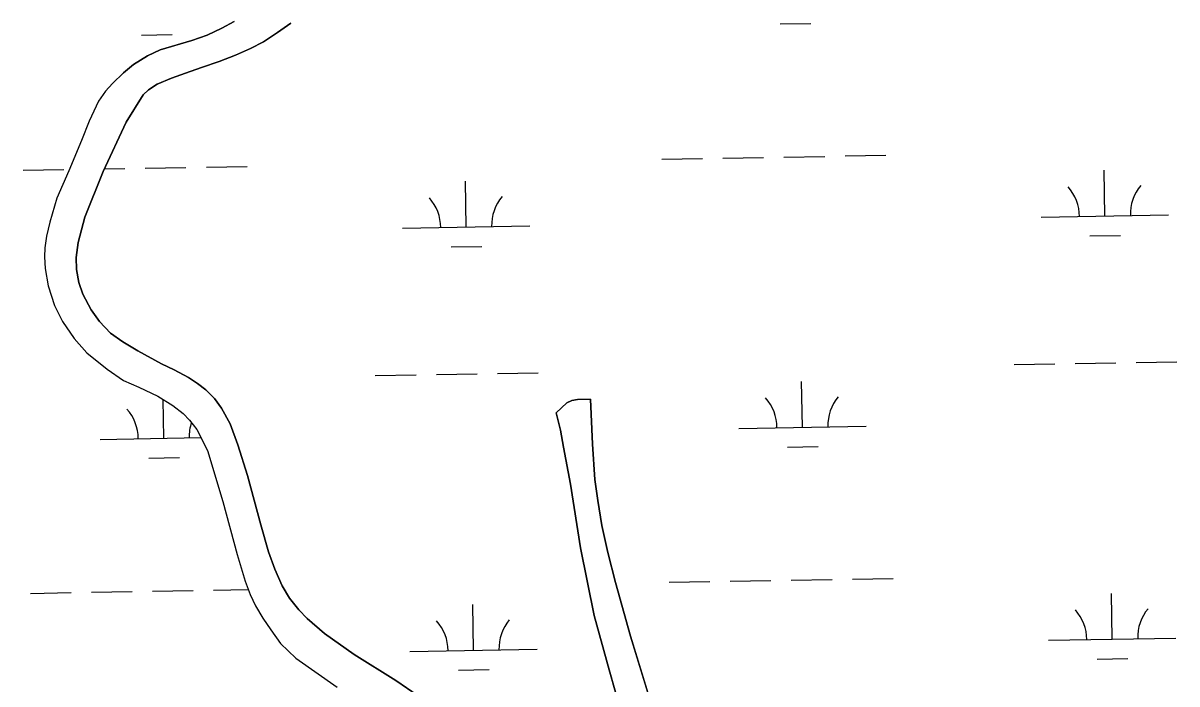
# Model space of a CAD drawing. Extents: x 3892998 to 3931244, y 278583 to 304547.
# Drawn here: x 3919772 to 3920679, y 300987 to 301507 of the extents above; entities that cross this region are included whole.
import ezdxf

# ---------------------------------------------------------------- set-up
doc = ezdxf.new("R2010")
doc.units = 0
doc.layers.add('V-TOPO-SHOR', color=7, linetype='Continuous')
doc.layers.add('V-WETL-SWMP', color=7, linetype='Continuous')

msp = doc.modelspace()

# ---------------------------------------------------------------- linework, layer by layer
at = {"layer": 'V-TOPO-SHOR'}
for points in [[(3919842.26, 301459.25), (3919850.86, 301467.68), (3919858.8, 301474.19), (3919869.79, 301480.82), (3919879.8, 301485.7), (3919904.62, 301493.01), (3919916.71, 301497.22), (3919928.17, 301502.57), (3919938.02, 301507.93)], [(3919982.35, 301506.69), (3919972, 301499.24), (3919960.84, 301491.96), (3919950.66, 301486.6), (3919938.88, 301481.41), (3919926.14, 301476.4), (3919912.28, 301471.72), (3919899.54, 301467.35), (3919888.57, 301463.28), (3919877.44, 301458.57), (3919870.65, 301454.3), (3919866.27, 301450.17)], [(3919842.26, 301459.25), (3919836.75, 301453.15), (3919831.19, 301445.31), (3919824.05, 301429.55), (3919817.97, 301414.28), (3919807.87, 301390.45), (3919798.69, 301369.02), (3919793.04, 301350.27), (3919790.53, 301339.25), (3919789.27, 301330.1), (3919788.93, 301323), (3919789.39, 301313.64), (3919791.67, 301300.25), (3919796.66, 301284.71), (3919803.11, 301272.09), (3919812.15, 301258.71), (3919822.09, 301247.38), (3919838.06, 301234.53), (3919850.84, 301225.73), (3919863.01, 301220.41), (3919877.91, 301213.3), (3919889.69, 301206.09), (3919897.85, 301199.83), (3919902.92, 301194.51), (3919908.46, 301187.28), (3919916.9, 301170.79), (3919928.92, 301130.66), (3919940.21, 301088.82), (3919946.64, 301068.05), (3919950.37, 301057.57), (3919954.66, 301048.63), (3919960.48, 301038.8), (3919966.67, 301029.64), (3919974.38, 301018.89), (3919986.41, 301007.51), (3920018.76, 300984.56)], [(3919866.27, 301450.17), (3919852.94, 301428.67), (3919835.03, 301389.95), (3919820.48, 301354.1), (3919815.33, 301334.31), (3919813.83, 301322.39), (3919813.95, 301313.04), (3919815.78, 301302.78), (3919819.02, 301293.52), (3919825.48, 301281.24), (3919832.02, 301272.07), (3919840.63, 301262.86), (3919850.34, 301256.04), (3919862.3, 301249.17), (3919880.93, 301238.85), (3919890.86, 301234.11), (3919902.14, 301227.95), (3919908.96, 301223.45), (3919915.6, 301218.44), (3919922.36, 301211.7), (3919927.89, 301203.94), (3919934.7, 301191.65), (3919940.71, 301175.23), (3919948.44, 301150.97), (3919958.77, 301112.26), (3919964.84, 301090.99), (3919969.88, 301077.35), (3919975.63, 301064.4), (3919981.46, 301054.73), (3919988.68, 301045.38), (3919995.27, 301038.64), (3920008.85, 301026.88), (3920032.18, 301010.38), (3920064.94, 300989.85), (3920102.43, 300964.18)], [(3920190.91, 301200.21), (3920199.37, 301208.27), (3920203.09, 301210.02), (3920207.7, 301210.83), (3920217.84, 301210.99)], [(3920217.84, 301210.99), (3920219.41, 301175.62), (3920221.35, 301148.03), (3920223.55, 301131.52), (3920226.71, 301111.87), (3920231.39, 301090.46), (3920237.58, 301066.92), (3920249.21, 301024.73), (3920271.86, 300951.09)], [(3920334.31, 300739.31), (3920320.82, 300747.26), (3920309.6, 300756.01), (3920302.31, 300762.94), (3920296.26, 300770.54), (3920292.61, 300777.04), (3920289, 300785.61), (3920281.74, 300807.78), (3920275.27, 300841.02), (3920255.93, 300915.44), (3920244.13, 300957.65), (3920232.64, 300998.28), (3920220.68, 301041), (3920210, 301094.09), (3920202.21, 301144.34), (3920196.67, 301173.39), (3920194.39, 301186.61), (3920190.91, 301200.21)]]:
    msp.add_lwpolyline(points, dxfattribs=at)
at = {"layer": 'V-WETL-SWMP'}
for p, q in [((3919938.02, 301507.93), (3919928.17, 301502.57)), ((3919972, 301499.24), (3919982.35, 301506.69)), ((3920366.9, 301505.98), (3920390.89, 301506.39)), ((3919865.07, 301497.29), (3919889.06, 301497.71)), ((3919916.71, 301497.22), (3919904.62, 301493.01)), ((3919928.17, 301502.57), (3919916.71, 301497.22)), ((3919960.84, 301491.96), (3919972, 301499.24)), ((3919879.8, 301485.7), (3919869.79, 301480.82)), ((3919904.62, 301493.01), (3919879.8, 301485.7)), ((3919938.88, 301481.42), (3919950.66, 301486.6)), ((3919950.66, 301486.6), (3919960.84, 301491.96)), ((3919869.79, 301480.82), (3919858.8, 301474.18)), ((3919912.27, 301471.72), (3919926.14, 301476.4)), ((3919926.14, 301476.4), (3919938.88, 301481.42)), ((3919850.86, 301467.68), (3919842.26, 301459.25)), ((3919858.8, 301474.18), (3919850.86, 301467.68)), ((3919888.57, 301463.28), (3919899.54, 301467.35)), ((3919899.54, 301467.35), (3919912.27, 301471.72)), ((3919842.26, 301459.25), (3919836.75, 301453.15)), ((3919870.65, 301454.3), (3919877.44, 301458.58)), ((3919877.44, 301458.58), (3919888.57, 301463.28)), ((3919836.75, 301453.15), (3919831.19, 301445.31)), ((3919852.94, 301428.67), (3919866.27, 301450.17)), ((3919866.27, 301450.17), (3919870.65, 301454.3)), ((3919831.19, 301445.31), (3919824.05, 301429.55)), ((3919824.05, 301429.55), (3919817.97, 301414.28)), ((3919835.03, 301389.95), (3919852.94, 301428.67)), ((3919817.97, 301414.28), (3919807.87, 301390.45)), ((3919916.03, 301393.52), (3919948.02, 301394.07)), ((3920273.88, 301399.71), (3920305.87, 301400.27)), ((3920321.87, 301400.54), (3920353.87, 301401.1)), ((3920369.87, 301401.37), (3920401.86, 301401.93)), ((3920417.86, 301402.2), (3920449.85, 301402.76)), ((3919772.05, 301391.03), (3919804.04, 301391.58)), ((3919807.87, 301390.45), (3919798.69, 301369.02)), ((3919820.48, 301354.1), (3919835.03, 301389.95)), ((3919836.04, 301392.13), (3919852.03, 301392.41)), ((3919868.03, 301392.69), (3919900.03, 301393.24)), ((3920622.02, 301354.99), (3920621.4, 301390.98)), ((3920120.19, 301346.3), (3920119.57, 301382.3)), ((3919798.69, 301369.02), (3919793.04, 301350.27)), ((3919793.04, 301350.27), (3919790.53, 301339.25)), ((3919815.33, 301334.31), (3919820.48, 301354.1)), ((3920572.03, 301354.12), (3920672.01, 301355.85)), ((3920070.2, 301345.44), (3920170.18, 301347.17)), ((3920610.29, 301339.35), (3920634.29, 301339.77)), ((3919790.53, 301339.25), (3919789.27, 301330.1)), ((3919813.83, 301322.39), (3919815.33, 301334.31)), ((3920108.46, 301330.67), (3920132.45, 301331.08)), ((3919789.27, 301330.1), (3919788.92, 301323)), ((3919788.92, 301323), (3919789.39, 301313.64)), ((3919813.95, 301313.04), (3919813.83, 301322.39)), ((3919789.39, 301313.64), (3919791.67, 301300.25)), ((3919815.78, 301302.77), (3919813.95, 301313.04)), ((3919791.67, 301300.25), (3919796.66, 301284.71)), ((3919819.02, 301293.52), (3919815.78, 301302.77)), ((3919825.48, 301281.24), (3919819.02, 301293.52)), ((3919796.66, 301284.71), (3919803.11, 301272.09)), ((3919832.02, 301272.07), (3919825.48, 301281.24)), ((3919803.11, 301272.09), (3919812.14, 301258.7)), ((3919840.63, 301262.86), (3919832.02, 301272.07)), ((3919812.14, 301258.7), (3919822.09, 301247.38)), ((3919850.34, 301256.04), (3919840.63, 301262.86)), ((3919862.3, 301249.17), (3919850.34, 301256.04)), ((3919880.93, 301238.85), (3919862.3, 301249.17)), ((3919822.09, 301247.38), (3919838.06, 301234.52)), ((3920646.61, 301239.97), (3920678.6, 301240.52)), ((3919838.06, 301234.52), (3919850.84, 301225.73)), ((3919890.86, 301234.11), (3919880.93, 301238.85)), ((3919902.14, 301227.95), (3919890.86, 301234.11)), ((3920096.78, 301230.45), (3920128.78, 301231)), ((3920144.78, 301231.28), (3920176.77, 301231.83)), ((3920550.62, 301238.3), (3920582.62, 301238.86)), ((3920598.62, 301239.13), (3920630.61, 301239.69)), ((3919850.84, 301225.73), (3919863.01, 301220.41)), ((3919908.96, 301223.45), (3919902.14, 301227.95)), ((3919915.6, 301218.44), (3919908.96, 301223.45)), ((3920048.79, 301229.62), (3920080.78, 301230.17)), ((3920384.39, 301188.99), (3920383.76, 301224.98)), ((3919863.01, 301220.41), (3919877.91, 301213.3)), ((3919877.91, 301213.3), (3919889.69, 301206.09)), ((3919922.36, 301211.7), (3919915.6, 301218.44)), ((3919882.55, 301180.3), (3919882.03, 301210.78)), ((3919889.69, 301206.09), (3919897.85, 301199.83)), ((3919927.89, 301203.94), (3919922.36, 301211.7)), ((3919934.7, 301191.65), (3919927.89, 301203.94)), ((3920199.37, 301208.27), (3920190.91, 301200.21)), ((3920203.09, 301210.02), (3920199.37, 301208.27)), ((3920207.7, 301210.83), (3920203.09, 301210.02)), ((3920217.84, 301210.99), (3920207.7, 301210.83)), ((3920219.41, 301175.62), (3920217.84, 301210.99)), ((3919897.85, 301199.83), (3919902.92, 301194.51)), ((3919902.92, 301194.51), (3919908.46, 301187.28)), ((3920190.91, 301200.21), (3920194.39, 301186.61)), ((3919908.46, 301187.28), (3919916.9, 301170.79)), ((3919940.71, 301175.23), (3919934.7, 301191.65)), ((3920194.39, 301186.61), (3920196.67, 301173.39)), ((3920334.39, 301188.12), (3920434.38, 301189.85)), ((3919832.56, 301179.44), (3919911.77, 301180.81)), ((3919916.9, 301170.79), (3919928.92, 301130.66)), ((3919948.44, 301150.97), (3919940.71, 301175.23)), ((3920196.67, 301173.39), (3920202.21, 301144.34)), ((3920221.35, 301148.03), (3920219.41, 301175.62)), ((3920372.66, 301173.35), (3920396.65, 301173.77)), ((3919870.82, 301164.67), (3919894.82, 301165.08)), ((3919958.77, 301112.26), (3919948.44, 301150.97)), ((3920202.21, 301144.34), (3920210, 301094.09)), ((3920223.55, 301131.52), (3920221.35, 301148.03)), ((3920226.71, 301111.87), (3920223.55, 301131.52)), ((3919928.92, 301130.66), (3919940.21, 301088.82)), ((3919964.84, 301090.99), (3919958.77, 301112.26)), ((3920231.39, 301090.46), (3920226.71, 301111.87)), ((3919940.21, 301088.82), (3919946.64, 301068.05)), ((3919969.88, 301077.36), (3919964.84, 301090.99)), ((3920210, 301094.09), (3920220.68, 301041)), ((3920237.58, 301066.92), (3920231.39, 301090.46)), ((3919975.63, 301064.4), (3919969.88, 301077.36)), ((3919946.64, 301068.05), (3919950.37, 301057.57)), ((3920279.64, 301067.09), (3920311.63, 301067.64)), ((3920327.63, 301067.92), (3920359.63, 301068.47)), ((3920375.62, 301068.75), (3920407.62, 301069.3)), ((3920423.62, 301069.58), (3920455.61, 301070.13)), ((3919777.8, 301058.4), (3919809.8, 301058.95)), ((3919825.8, 301059.23), (3919857.79, 301059.78)), ((3919873.79, 301060.06), (3919905.79, 301060.62)), ((3919921.78, 301060.89), (3919949.02, 301061.36)), ((3919981.46, 301054.73), (3919975.63, 301064.4)), ((3920249.21, 301024.73), (3920237.58, 301066.92)), ((3919950.37, 301057.57), (3919954.66, 301048.64)), ((3919988.68, 301045.38), (3919981.46, 301054.73)), ((3920125.95, 301013.68), (3920125.32, 301049.67)), ((3920627.78, 301022.36), (3920627.16, 301058.36)), ((3919954.66, 301048.64), (3919960.48, 301038.79)), ((3919995.27, 301038.64), (3919988.68, 301045.38)), ((3920220.68, 301041), (3920232.64, 300998.28)), ((3919960.48, 301038.79), (3919966.67, 301029.64)), ((3920008.85, 301026.88), (3919995.27, 301038.64)), ((3919966.67, 301029.64), (3919974.38, 301018.89)), ((3920032.18, 301010.38), (3920008.85, 301026.88)), ((3920271.86, 300951.09), (3920249.21, 301024.73)), ((3920577.79, 301021.5), (3920677.77, 301023.23)), ((3919974.38, 301018.89), (3919986.4, 301007.51)), ((3920075.95, 301012.81), (3920175.94, 301014.54)), ((3919986.4, 301007.51), (3920018.76, 300984.56)), ((3920064.94, 300989.85), (3920032.18, 301010.38)), ((3920616.05, 301006.73), (3920640.04, 301007.14)), ((3920114.22, 300998.04), (3920138.21, 300998.46)), ((3920232.64, 300998.28), (3920244.13, 300957.65)), ((3920102.43, 300964.18), (3920064.94, 300989.85))]:
    msp.add_line(p, q, dxfattribs=at)
for centre, start, end in [((3920566.78, 301354.51), 0.21988, 41.76354), ((3920677.25, 301356.42), 140.21988, 181.76354), ((3920064.95, 301345.82), 0.21988, 41.76354), ((3920175.42, 301347.73), 140.21988, 181.76354), ((3920439.61, 301190.42), 140.21988, 181.76354), ((3920329.14, 301188.51), 0.21988, 41.76354), ((3919827.31, 301179.82), 0.21988, 41.76354), ((3919937.78, 301181.73), 161.83994, 181.76354), ((3920572.54, 301021.88), 0.21988, 41.76354), ((3920683.01, 301023.79), 140.21988, 181.76354), ((3920070.7, 301013.2), 0.21988, 41.76354), ((3920181.17, 301015.11), 140.21988, 181.76354)]:
    msp.add_arc(centre, 35.25, start, end, dxfattribs=at)

doc.saveas('drawing.dxf')
